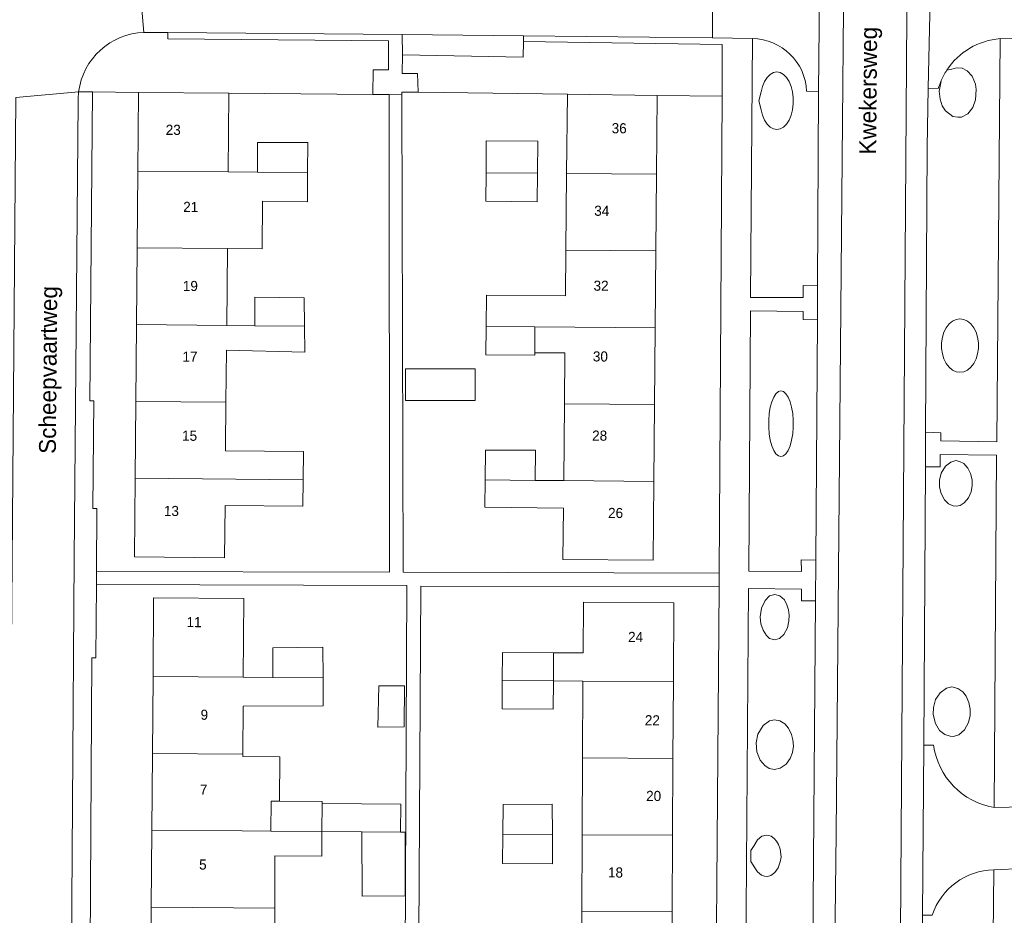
# Model space of a CAD drawing. Header units: metres. Extents: x 151448 to 154749, y 463108 to 465296.
# Tile 313 of 449: x 154382 to 154455, y 463867 to 463933. Entities that reach past the tile are written whole.
import ezdxf
from ezdxf.enums import TextEntityAlignment as Align

# ---------------------------------------------------------------- set-up
doc = ezdxf.new("R2010")
doc.units = ezdxf.units.M
for name, color, linetype, lineweight in [('B-PV-GR-BEPLANTING_CULTUUR_BODEMBEDEKKER-GV', 253, 'Continuous', 9), ('B-PV-OG-BEBOUWING-GV', 1, 'Continuous', 9), ('B-PV-OG-BEBOUWING-T18', 2, 'Continuous', 9), ('B-PV-OG-TERREIN_BEGROEID-GV', 253, 'Continuous', 9), ('B-PV-OG-TERREIN_ERF-GV', 253, 'Continuous', 9), ('B-PV-OG-TOPOGRAFIE-T18', 2, 'Continuous', 9), ('B-PV-VH-GESLOTENVERHARDING_ASFALT-GV', 253, 'Continuous', 9), ('B-PV-VH-OPENVERHARDING_BETONSTRAATSTEEN-GV', 253, 'Continuous', 9), ('B-PV-VH-OPENVERHARDING_TEGEL-GV', 253, 'Continuous', 9)]:
    doc.layers.add(name, color=color, linetype=linetype, lineweight=lineweight)
doc.styles.add('Drong', font='txt', dxfattribs={"height": 1.8})

msp = doc.modelspace()

# ---------------------------------------------------------------- linework, layer by layer
at = {"layer": 'B-PV-GR-BEPLANTING_CULTUUR_BODEMBEDEKKER-GV'}
msp.add_lwpolyline([(154391.013, 463932.052, 0.368727), (154386.169, 463927.648)], format="xyb", dxfattribs=at)
at = {"layer": 'B-PV-GR-BEPLANTING_CULTUUR_BODEMBEDEKKER-GV', "flags": 128}
for points in [[(154390.621, 463927.607), (154397.306, 463927.546), (154408, 463927.448), (154408.028, 463929.284), (154409.144, 463929.284), (154409.145, 463931.433), (154392.786, 463931.576), (154392.789, 463932.037), (154391.013, 463932.052)], [(154386.169, 463927.648), (154387.186, 463927.639), (154390.621, 463927.607)]]:
    msp.add_lwpolyline(points, dxfattribs=at)
msp.add_lwpolyline([(154419.159, 463931.389), (154419.132, 463930.217), (154410.181, 463930.383), (154410.158, 463928.997), (154411.299, 463929.011), (154411.35, 463927.615), (154422.421, 463927.467), (154429.087, 463927.378), (154433.895, 463927.314), (154433.906, 463931.159)], close=True, dxfattribs=at)
at = {"layer": 'B-PV-OG-BEBOUWING-GV', "flags": 128}
for points in [[(154397.306, 463927.546), (154390.621, 463927.607), (154390.567, 463921.772), (154397.253, 463921.71)], [(154429.037, 463921.54), (154429.087, 463927.378), (154422.421, 463927.467), (154422.366, 463921.597)], [(154403.156, 463921.656), (154403.17, 463923.885), (154399.441, 463923.886), (154399.44, 463921.69)], [(154420.195, 463921.615), (154420.219, 463923.985), (154416.411, 463924.023), (154416.387, 463921.648)], [(154390.567, 463921.772), (154390.515, 463916.072), (154397.201, 463916.011), (154399.785, 463915.987), (154399.818, 463919.534), (154403.142, 463919.48), (154403.156, 463921.656), (154399.44, 463921.69), (154397.253, 463921.71)], [(154420.195, 463921.615), (154416.387, 463921.648), (154416.367, 463919.528), (154420.174, 463919.49)], [(154422.366, 463921.597), (154422.312, 463915.897), (154428.988, 463915.84), (154429.037, 463921.54)], [(154397.15, 463910.311), (154397.201, 463916.011), (154390.515, 463916.072), (154390.463, 463910.372)], [(154422.28, 463912.503), (154416.419, 463912.559), (154416.39, 463910.247), (154420.012, 463910.216), (154428.939, 463910.14), (154428.988, 463915.84), (154422.312, 463915.897)], [(154402.93, 463910.258), (154402.91, 463912.355), (154399.238, 463912.403), (154399.238, 463910.292)], [(154397.133, 463908.468), (154402.948, 463908.342), (154402.93, 463910.258), (154399.238, 463910.292), (154397.15, 463910.311), (154390.463, 463910.372), (154390.41, 463904.672), (154397.098, 463904.611)], [(154420.012, 463910.216), (154416.39, 463910.247), (154416.364, 463908.127), (154420.012, 463908.099), (154420.012, 463908.289)], [(154422.241, 463908.286), (154422.205, 463904.497), (154428.891, 463904.44), (154428.939, 463910.14), (154420.012, 463910.216), (154420.012, 463908.289)], [(154410.411, 463907.083), (154410.411, 463904.742), (154415.572, 463904.741), (154415.573, 463907.083)], [(154397.098, 463904.611), (154390.41, 463904.672), (154390.358, 463898.973), (154402.818, 463898.858), (154402.841, 463900.958), (154397.066, 463901.009), (154397.068, 463901.226)], [(154422.205, 463904.497), (154422.152, 463898.798), (154428.842, 463898.74), (154428.891, 463904.44)], [(154420.037, 463898.816), (154420.056, 463901.066), (154416.353, 463901.066), (154416.331, 463898.848)], [(154402.798, 463896.893), (154402.818, 463898.858), (154390.358, 463898.973), (154390.304, 463893.137), (154396.994, 463893.076), (154397.029, 463896.945)], [(154422.133, 463896.765), (154422.097, 463892.959), (154428.792, 463892.902), (154428.842, 463898.74), (154422.152, 463898.798), (154420.037, 463898.816), (154416.331, 463898.848), (154416.311, 463896.823)], [(154398.383, 463884.205), (154398.429, 463890.06), (154391.732, 463890.112), (154391.686, 463884.258)], [(154421.404, 463886.034), (154421.392, 463883.942), (154423.578, 463883.93), (154430.285, 463883.893), (154430.317, 463889.737), (154423.607, 463889.774), (154423.588, 463886.022)], [(154404.305, 463884.158), (154404.279, 463886.432), (154400.577, 463886.405), (154400.575, 463884.188)], [(154421.392, 463883.942), (154421.404, 463886.034), (154417.604, 463886.055), (154417.592, 463883.963)], [(154398.367, 463882.055), (154404.319, 463882.093), (154404.305, 463884.158), (154400.575, 463884.188), (154398.383, 463884.205), (154391.686, 463884.258), (154391.641, 463878.558), (154398.339, 463878.505)], [(154410.347, 463883.578), (154408.428, 463883.578), (154408.36, 463880.51), (154410.32, 463880.524)], [(154421.381, 463881.85), (154421.392, 463883.942), (154417.592, 463883.963), (154417.581, 463881.871)], [(154423.578, 463883.93), (154423.55, 463878.23), (154430.254, 463878.193), (154430.285, 463883.893)], [(154398.295, 463872.805), (154400.424, 463872.789), (154400.442, 463875.02), (154401.062, 463875.015), (154401.088, 463878.298), (154398.338, 463878.319), (154398.339, 463878.505), (154391.641, 463878.558), (154391.597, 463872.858)], [(154430.254, 463878.193), (154423.55, 463878.23), (154423.522, 463872.53), (154430.222, 463872.493)], [(154400.424, 463872.789), (154404.221, 463872.759), (154404.238, 463874.851), (154404.239, 463874.99), (154401.062, 463875.015), (154400.442, 463875.02)], [(154410.055, 463872.718), (154410.072, 463874.803), (154404.238, 463874.851), (154404.221, 463872.759), (154407.174, 463872.737)], [(154417.627, 463872.562), (154421.315, 463872.542), (154421.302, 463874.803), (154417.653, 463874.777)], [(154400.424, 463872.789), (154398.295, 463872.805), (154391.597, 463872.858), (154391.552, 463867.158), (154400.715, 463867.086), (154400.727, 463870.972), (154404.207, 463870.945), (154404.221, 463872.759)], [(154410.399, 463867.985), (154410.38, 463872.716), (154410.055, 463872.718), (154407.174, 463872.737), (154407.193, 463867.972)], [(154421.315, 463872.542), (154417.627, 463872.562), (154417.612, 463870.385), (154421.328, 463870.371)], [(154423.522, 463872.53), (154423.494, 463866.83), (154430.191, 463866.793), (154430.222, 463872.493)], [(154391.552, 463867.158), (154391.507, 463861.458), (154404.051, 463861.36), (154408.404, 463861.325), (154408.427, 463863.279), (154408.372, 463863.28), (154404.204, 463863.47), (154400.704, 463863.511), (154400.715, 463867.086)], [(154423.466, 463861.13), (154430.16, 463861.093), (154430.191, 463866.793), (154423.494, 463866.83)]]:
    msp.add_lwpolyline(points, close=True, dxfattribs=at)
at = {"layer": 'B-PV-OG-TERREIN_BEGROEID-GV', "flags": 128}
for points in [[(154436.148, 463931.601), (154436.003, 463912.378), (154439.916, 463912.376), (154439.909, 463913.268), (154440.977, 463913.258), (154441.045, 463927.67)], [(154449.937, 463927.895), (154449.182, 463927.914), (154449.106, 463923.545), (154448.997, 463902.399), (154450.125, 463902.354), (154450.116, 463901.754), (154454.281, 463901.687), (154454.525, 463931.594)], [(154450.568, 463929.252), (154450.931, 463929.338), (154451.299, 463929.425), (154451.701, 463929.396), (154452.087, 463929.194), (154452.451, 463928.806), (154452.693, 463928.216), (154452.736, 463927.82), (154452.706, 463927.053), (154452.489, 463926.475), (154452.134, 463926.026), (154451.654, 463925.77), (154451.39, 463925.778), (154451.008, 463925.823), (154450.467, 463926.228), (154450.22, 463926.611), (154450.082, 463927.102), (154450.013, 463927.696), (154450.125, 463928.311), (154450.159, 463928.498)], [(154450.159, 463928.498), (154450.125, 463928.311), (154450.013, 463927.696), (154450.082, 463927.102), (154450.22, 463926.611), (154450.467, 463926.228), (154451.008, 463925.823), (154451.39, 463925.778), (154451.654, 463925.77), (154452.134, 463926.026), (154452.489, 463926.475), (154452.706, 463927.053), (154452.736, 463927.82), (154452.693, 463928.216), (154452.451, 463928.806), (154452.087, 463929.194), (154451.701, 463929.396), (154451.299, 463929.425), (154450.931, 463929.338), (154450.568, 463929.252)], [(154441.045, 463927.67), (154440.172, 463927.705)], [(154454.07, 463874.549), (154454.245, 463900.685), (154450.087, 463900.739), (154450.078, 463899.822), (154448.978, 463899.83), (154448.856, 463879.173), (154449.588, 463879.179)], [(154449.491, 463866.561), (154448.768, 463866.556), (154448.6, 463846.056), (154449.941, 463846.054), (154449.943, 463845.344), (154453.813, 463845.358), (154454.044, 463869.927)]]:
    msp.add_lwpolyline(points, dxfattribs=at)
at = {"layer": 'B-PV-OG-TERREIN_BEGROEID-GV'}
for points in [[(154440.172, 463927.705, 0.396467), (154436.148, 463931.601)], [(154454.525, 463931.594, 0.232553), (154450.568, 463929.252)], [(154450.568, 463929.252, 0.041772), (154450.159, 463928.498)], [(154450.159, 463928.498, 0.030051), (154449.937, 463927.895)], [(154449.588, 463879.179, 0.328357), (154454.07, 463874.549)], [(154454.044, 463869.927, 0.315825), (154449.491, 463866.561)]]:
    msp.add_lwpolyline(points, format="xyb", dxfattribs=at)
at = {"layer": 'B-PV-OG-TERREIN_BEGROEID-GV', "flags": 128}
for points in [[(154437.054, 463928.412), (154436.904, 463928.05), (154436.8, 463927.642), (154436.632, 463926.983), (154436.8, 463926.322), (154436.904, 463925.913), (154437.054, 463925.552), (154437.243, 463925.253), (154437.464, 463925.03), (154437.707, 463924.892), (154437.961, 463924.845), (154438.215, 463924.892), (154438.458, 463925.03), (154438.679, 463925.253), (154438.868, 463925.552), (154439.018, 463925.914), (154439.122, 463926.322), (154439.175, 463926.759), (154439.175, 463927.205), (154439.122, 463927.642), (154439.018, 463928.051), (154438.868, 463928.412), (154438.679, 463928.711), (154438.458, 463928.934), (154438.215, 463929.072), (154437.961, 463929.119), (154437.707, 463929.072), (154437.464, 463928.934), (154437.243, 463928.711)], [(154437.054, 463928.412), (154437.243, 463928.711), (154437.464, 463928.934), (154437.707, 463929.072), (154437.961, 463929.119), (154438.215, 463929.072), (154438.458, 463928.934), (154438.679, 463928.711), (154438.868, 463928.412), (154439.018, 463928.051), (154439.122, 463927.642), (154439.175, 463927.205), (154439.175, 463926.759), (154439.122, 463926.322), (154439.018, 463925.914), (154438.868, 463925.552), (154438.679, 463925.253), (154438.458, 463925.03), (154438.215, 463924.892), (154437.961, 463924.845), (154437.707, 463924.892), (154437.464, 463925.03), (154437.243, 463925.253), (154437.054, 463925.552), (154436.904, 463925.913), (154436.8, 463926.322), (154436.632, 463926.983), (154436.8, 463927.642), (154436.904, 463928.05)], [(154440.86, 463892.908), (154440.972, 463910.72), (154439.915, 463910.757), (154439.925, 463911.344), (154436.003, 463911.39), (154435.894, 463892.09), (154439.779, 463892.051), (154439.776, 463892.932)], [(154451.545, 463910.803), (154451.259, 463910.76), (154450.986, 463910.631), (154450.737, 463910.424), (154450.524, 463910.147), (154450.355, 463909.811), (154450.238, 463909.432), (154450.179, 463909.026), (154450.179, 463908.612), (154450.238, 463908.206), (154450.355, 463907.827), (154450.524, 463907.491), (154450.737, 463907.214), (154450.986, 463907.007), (154451.259, 463906.878), (154451.545, 463906.835), (154451.831, 463906.878), (154452.104, 463907.007), (154452.353, 463907.214), (154452.566, 463907.491), (154452.735, 463907.827), (154452.852, 463908.206), (154452.911, 463908.612), (154452.911, 463909.026), (154452.852, 463909.432), (154452.735, 463909.811), (154452.566, 463910.147), (154452.353, 463910.424), (154452.104, 463910.631), (154451.831, 463910.76)], [(154451.545, 463910.803), (154451.831, 463910.76), (154452.104, 463910.631), (154452.353, 463910.424), (154452.566, 463910.147), (154452.735, 463909.811), (154452.852, 463909.432), (154452.911, 463909.026), (154452.911, 463908.612), (154452.852, 463908.206), (154452.735, 463907.827), (154452.566, 463907.491), (154452.353, 463907.214), (154452.104, 463907.007), (154451.831, 463906.878), (154451.545, 463906.835), (154451.259, 463906.878), (154450.986, 463907.007), (154450.737, 463907.214), (154450.524, 463907.491), (154450.355, 463907.827), (154450.238, 463908.206), (154450.179, 463908.612), (154450.179, 463909.026), (154450.238, 463909.432), (154450.355, 463909.811), (154450.524, 463910.147), (154450.737, 463910.424), (154450.986, 463910.631), (154451.259, 463910.76)], [(154437.473, 463901.799), (154437.585, 463901.386), (154437.728, 463901.044), (154437.893, 463900.789), (154438.076, 463900.631), (154438.266, 463900.578), (154438.456, 463900.631), (154438.639, 463900.789), (154438.804, 463901.044), (154438.947, 463901.386), (154439.059, 463901.799), (154439.137, 463902.265), (154439.177, 463902.765), (154439.177, 463903.275), (154439.137, 463903.775), (154439.059, 463904.241), (154438.947, 463904.654), (154438.804, 463904.996), (154438.639, 463905.251), (154438.456, 463905.409), (154438.266, 463905.462), (154438.076, 463905.409), (154437.893, 463905.251), (154437.728, 463904.996), (154437.585, 463904.654), (154437.473, 463904.241), (154437.395, 463903.775), (154437.355, 463903.275), (154437.355, 463902.765), (154437.395, 463902.265)], [(154437.473, 463901.799), (154437.395, 463902.265), (154437.355, 463902.765), (154437.355, 463903.275), (154437.395, 463903.775), (154437.473, 463904.241), (154437.585, 463904.654), (154437.728, 463904.996), (154437.893, 463905.251), (154438.076, 463905.409), (154438.266, 463905.462), (154438.456, 463905.409), (154438.639, 463905.251), (154438.804, 463904.996), (154438.947, 463904.654), (154439.059, 463904.241), (154439.137, 463903.775), (154439.177, 463903.275), (154439.177, 463902.765), (154439.137, 463902.265), (154439.059, 463901.799), (154438.947, 463901.386), (154438.804, 463901.044), (154438.639, 463900.789), (154438.456, 463900.631), (154438.266, 463900.578), (154438.076, 463900.631), (154437.893, 463900.789), (154437.728, 463901.044), (154437.585, 463901.386)], [(154451.519, 463900.228), (154451.234, 463900.282), (154450.855, 463900.18), (154450.463, 463899.876), (154450.156, 463899.353), (154450.029, 463898.84), (154450.025, 463898.323), (154450.152, 463897.838), (154450.391, 463897.384), (154450.697, 463897.08), (154451.05, 463896.928), (154451.269, 463896.915), (154451.552, 463896.963), (154451.865, 463897.154), (154452.187, 463897.525), (154452.374, 463897.964), (154452.452, 463898.434), (154452.441, 463898.87), (154452.334, 463899.333), (154452.139, 463899.72), (154451.837, 463900.063)], [(154451.519, 463900.228), (154451.837, 463900.063), (154452.139, 463899.72), (154452.334, 463899.333), (154452.441, 463898.87), (154452.452, 463898.434), (154452.374, 463897.964), (154452.187, 463897.525), (154451.865, 463897.154), (154451.552, 463896.963), (154451.269, 463896.915), (154451.05, 463896.928), (154450.697, 463897.08), (154450.391, 463897.384), (154450.152, 463897.838), (154450.025, 463898.323), (154450.029, 463898.84), (154450.156, 463899.353), (154450.463, 463899.876), (154450.855, 463900.18), (154451.234, 463900.282)], [(154440.642, 463864.246), (154440.828, 463889.891), (154439.795, 463889.885), (154439.792, 463890.741), (154435.867, 463890.794), (154435.658, 463863.484), (154439.536, 463863.463), (154439.54, 463864.269)], [(154436.731, 463888.697), (154436.785, 463888.164), (154436.94, 463887.707), (154437.181, 463887.304), (154437.42, 463887.097), (154437.799, 463886.989), (154438.146, 463887.078), (154438.486, 463887.382), (154438.753, 463887.882), (154438.855, 463888.386), (154438.868, 463888.818), (154438.816, 463889.201), (154438.705, 463889.594), (154438.516, 463889.943), (154438.17, 463890.254), (154437.807, 463890.361), (154437.414, 463890.241), (154437.085, 463889.904), (154436.822, 463889.342), (154436.77, 463889.012)], [(154436.731, 463888.697), (154436.77, 463889.012), (154436.822, 463889.342), (154437.085, 463889.904), (154437.414, 463890.241), (154437.807, 463890.361), (154438.17, 463890.254), (154438.516, 463889.943), (154438.705, 463889.594), (154438.816, 463889.201), (154438.868, 463888.818), (154438.855, 463888.386), (154438.753, 463887.882), (154438.486, 463887.382), (154438.146, 463887.078), (154437.799, 463886.989), (154437.42, 463887.097), (154437.181, 463887.304), (154436.94, 463887.707), (154436.785, 463888.164)], [(154449.575, 463881.959), (154449.566, 463881.449), (154449.727, 463880.775), (154450.025, 463880.269), (154450.41, 463879.961), (154450.818, 463879.828), (154451.056, 463879.814), (154451.452, 463879.949), (154451.869, 463880.316), (154452.176, 463880.853), (154452.306, 463881.371), (154452.302, 463881.83), (154452.209, 463882.34), (154452.016, 463882.796), (154451.75, 463883.124), (154451.378, 463883.387), (154450.951, 463883.487), (154450.552, 463883.4), (154450.066, 463883.042), (154449.739, 463882.551)], [(154449.575, 463881.959), (154449.739, 463882.551), (154450.066, 463883.042), (154450.552, 463883.4), (154450.951, 463883.487), (154451.378, 463883.387), (154451.75, 463883.124), (154452.016, 463882.796), (154452.209, 463882.34), (154452.302, 463881.83), (154452.306, 463881.371), (154452.176, 463880.853), (154451.869, 463880.316), (154451.452, 463879.949), (154451.056, 463879.814), (154450.818, 463879.828), (154450.41, 463879.961), (154450.025, 463880.269), (154449.727, 463880.775), (154449.566, 463881.449)], [(154437.783, 463877.373), (154438.207, 463877.463), (154438.644, 463877.749), (154438.954, 463878.174), (154439.123, 463878.638), (154439.194, 463879.109), (154439.156, 463879.557), (154439.057, 463879.967), (154438.813, 463880.442), (154438.559, 463880.758), (154438.182, 463880.977), (154437.798, 463881.04), (154437.407, 463880.965), (154436.937, 463880.622), (154436.559, 463879.982), (154436.428, 463879.35), (154436.475, 463878.676), (154436.73, 463878.065), (154437.078, 463877.674), (154437.397, 463877.448)], [(154437.783, 463877.373), (154437.397, 463877.448), (154437.078, 463877.674), (154436.73, 463878.065), (154436.475, 463878.676), (154436.428, 463879.35), (154436.559, 463879.982), (154436.937, 463880.622), (154437.407, 463880.965), (154437.798, 463881.04), (154438.182, 463880.977), (154438.559, 463880.758), (154438.813, 463880.442), (154439.057, 463879.967), (154439.156, 463879.557), (154439.194, 463879.109), (154439.123, 463878.638), (154438.954, 463878.174), (154438.644, 463877.749), (154438.207, 463877.463)], [(154436.029, 463870.534), (154436.325, 463870.081), (154436.527, 463869.772), (154436.819, 463869.531), (154437.04, 463869.46), (154437.257, 463869.437), (154437.511, 463869.504), (154437.812, 463869.715), (154438.053, 463870.058), (154438.217, 463870.506), (154438.272, 463870.86), (154438.268, 463871.094), (154438.211, 463871.456), (154438.095, 463871.795), (154437.947, 463872.046), (154437.774, 463872.253), (154437.549, 463872.412), (154437.357, 463872.473), (154437.192, 463872.502), (154436.857, 463872.416), (154436.527, 463872.148), (154436.268, 463871.73), (154436.037, 463871.357)], [(154436.037, 463871.357), (154436.268, 463871.73), (154436.527, 463872.148), (154436.857, 463872.416), (154437.192, 463872.502), (154437.357, 463872.473), (154437.549, 463872.412), (154437.774, 463872.253), (154437.947, 463872.046), (154438.095, 463871.795), (154438.211, 463871.456), (154438.268, 463871.094), (154438.272, 463870.86), (154438.217, 463870.506), (154438.053, 463870.058), (154437.812, 463869.715), (154437.511, 463869.504), (154437.257, 463869.437), (154437.04, 463869.46), (154436.819, 463869.531), (154436.527, 463869.772), (154436.325, 463870.081), (154436.029, 463870.534)]]:
    msp.add_lwpolyline(points, close=True, dxfattribs=at)
at = {"layer": 'B-PV-OG-TERREIN_ERF-GV', "flags": 128}
for points in [[(154402.818, 463898.858), (154402.798, 463896.893), (154397.029, 463896.945), (154396.994, 463893.076), (154390.304, 463893.137), (154390.358, 463898.973), (154390.41, 463904.672), (154390.463, 463910.372), (154390.515, 463916.072), (154390.567, 463921.772), (154390.621, 463927.607), (154387.186, 463927.639), (154386.99, 463904.72), (154387.29, 463904.718), (154387.231, 463896.73), (154387.531, 463896.728), (154387.503, 463892.06), (154409.231, 463892.009), (154409.192, 463927.437), (154408, 463927.448), (154397.306, 463927.546), (154397.253, 463921.71), (154399.44, 463921.69), (154399.441, 463923.886), (154403.17, 463923.885), (154403.156, 463921.656), (154403.142, 463919.48), (154399.818, 463919.534), (154399.785, 463915.987), (154397.201, 463916.011), (154397.15, 463910.311), (154399.238, 463910.292), (154399.238, 463912.403), (154402.91, 463912.355), (154402.93, 463910.258), (154402.948, 463908.342), (154397.133, 463908.468), (154397.098, 463904.611), (154397.068, 463901.226), (154397.066, 463901.009), (154402.841, 463900.958)], [(154429.087, 463927.378), (154429.037, 463921.54), (154428.988, 463915.84), (154428.939, 463910.14), (154428.891, 463904.44), (154428.842, 463898.74), (154428.792, 463892.902), (154422.097, 463892.959), (154422.133, 463896.765), (154416.311, 463896.823), (154416.331, 463898.848), (154416.353, 463901.066), (154420.056, 463901.066), (154420.037, 463898.816), (154422.152, 463898.798), (154422.205, 463904.497), (154422.241, 463908.286), (154420.012, 463908.289), (154420.012, 463908.099), (154416.364, 463908.127), (154416.39, 463910.247), (154416.419, 463912.559), (154422.28, 463912.503), (154422.312, 463915.897), (154422.366, 463921.597), (154422.421, 463927.467), (154411.35, 463927.615), (154410.136, 463927.631), (154410.136, 463927.428), (154410.248, 463892.006), (154433.678, 463891.927), (154433.895, 463927.314)], [(154416.387, 463921.648), (154416.411, 463924.023), (154420.219, 463923.985), (154420.195, 463921.615), (154420.174, 463919.49), (154416.367, 463919.528)], [(154410.411, 463907.083), (154415.573, 463907.083), (154415.572, 463904.741), (154410.411, 463904.742)], [(154410.347, 463883.578), (154410.32, 463880.524), (154408.36, 463880.51), (154408.428, 463883.578)], [(154421.315, 463872.542), (154421.328, 463870.371), (154417.612, 463870.385), (154417.627, 463872.562), (154417.653, 463874.777), (154421.302, 463874.803)]]:
    msp.add_lwpolyline(points, close=True, dxfattribs=at)
for points in [[(154410.312, 463846.885), (154410.515, 463891.01), (154387.498, 463891.087), (154387.441, 463885.648), (154387.141, 463885.651), (154386.971, 463855.639)], [(154433.301, 463843.832), (154433.681, 463890.926), (154411.558, 463890.971), (154411.287, 463843.498)], [(154391.507, 463861.458), (154391.552, 463867.158), (154391.597, 463872.858), (154391.641, 463878.558), (154391.686, 463884.258), (154391.732, 463890.112), (154398.429, 463890.06), (154398.383, 463884.205), (154400.575, 463884.188), (154400.577, 463886.405), (154404.279, 463886.432), (154404.305, 463884.158), (154404.319, 463882.093), (154398.367, 463882.055), (154398.339, 463878.505), (154398.338, 463878.319), (154401.088, 463878.298), (154401.062, 463875.015), (154404.239, 463874.99), (154404.238, 463874.851), (154410.072, 463874.803), (154410.055, 463872.718), (154410.38, 463872.716), (154410.399, 463867.985), (154407.193, 463867.972), (154407.174, 463872.737), (154404.221, 463872.759), (154404.207, 463870.945), (154400.727, 463870.972), (154400.715, 463867.086), (154400.704, 463863.511)], [(154423.466, 463861.13), (154423.494, 463866.83), (154423.522, 463872.53), (154423.55, 463878.23), (154423.578, 463883.93), (154421.392, 463883.942), (154421.381, 463881.85), (154417.581, 463881.871), (154417.592, 463883.963), (154417.604, 463886.055), (154421.404, 463886.034), (154423.588, 463886.022), (154423.607, 463889.774), (154430.317, 463889.737), (154430.285, 463883.893), (154430.254, 463878.193), (154430.222, 463872.493), (154430.191, 463866.793), (154430.16, 463861.093)]]:
    msp.add_lwpolyline(points, dxfattribs=at)
at = {"layer": 'B-PV-VH-GESLOTENVERHARDING_ASFALT-GV', "flags": 128}
for points in [[(154441.636, 463987.733), (154441.181, 463939.787), (154441.045, 463927.67), (154440.977, 463913.258), (154440.972, 463910.72)], [(154448.688, 463810.61), (154448.668, 463812.533), (154448.586, 463824.126), (154448.596, 463843.522), (154448.6, 463846.056), (154448.768, 463866.556), (154448.856, 463879.173), (154448.978, 463899.83), (154448.997, 463902.399), (154449.106, 463923.545), (154449.182, 463927.914), (154449.463, 463940.02), (154449.762, 463987.401)], [(154441.015, 463812.459), (154441.466, 463818.543), (154441.799, 463824.578), (154442.366, 463872.646), (154443.377, 463986.576)], [(154443.377, 463986.576), (154442.366, 463872.646), (154441.799, 463824.578), (154441.466, 463818.543), (154441.015, 463812.459)], [(154447.966, 463986.814), (154447.173, 463872.673), (154446.791, 463813.103)], [(154446.791, 463813.103), (154447.173, 463872.673), (154447.966, 463986.814)], [(154391.013, 463932.052), (154390.601, 463936.64)], [(154386.169, 463927.648), (154381.514, 463927.223), (154381.142, 463880.297)], [(154381.514, 463927.223), (154386.169, 463927.648)], [(154385.581, 463856.578), (154385.832, 463893.006), (154386.13, 463926.927)], [(154440.972, 463910.72), (154440.86, 463892.908), (154440.828, 463889.891), (154440.642, 463864.246), (154440.615, 463862.409), (154440.32, 463831.204), (154440.242, 463828.197)]]:
    msp.add_lwpolyline(points, dxfattribs=at)
msp.add_lwpolyline([(154419.23, 463936.473), (154409.847, 463936.528), (154395.448, 463936.611), (154390.601, 463936.64), (154391.013, 463932.052), (154392.789, 463932.037), (154410.178, 463931.893), (154419.169, 463931.812), (154433.193, 463931.662), (154433.202, 463936.216), (154429.079, 463936.268), (154420.324, 463936.467)], close=True, dxfattribs=at)
at = {"layer": 'B-PV-VH-GESLOTENVERHARDING_ASFALT-GV'}
for points in [[(154386.169, 463927.648, -0.368727), (154391.013, 463932.052)], [(154386.13, 463926.927, -0.037414), (154386.169, 463927.648)]]:
    msp.add_lwpolyline(points, format="xyb", dxfattribs=at)
at = {"layer": 'B-PV-VH-OPENVERHARDING_BETONSTRAATSTEEN-GV', "flags": 128}
for points in [[(154440.172, 463927.705), (154441.045, 463927.67), (154441.181, 463939.787), (154440.417, 463939.793), (154440.416, 463939.653), (154439.36, 463938.098)], [(154450.217, 463939.988), (154449.463, 463940.02), (154449.182, 463927.914), (154449.937, 463927.895)], [(154436.197, 463936.191), (154433.202, 463936.216), (154433.193, 463931.662), (154436.148, 463931.601)], [(154454.525, 463931.594), (154456.742, 463931.551), (154458.621, 463931.536), (154459.326, 463931.531), (154460.846, 463931.519), (154460.911, 463936.053), (154460.168, 463936.067), (154457.967, 463936.051), (154454.67, 463936.063)], [(154449.588, 463879.179), (154448.856, 463879.173), (154448.768, 463866.556)], [(154454.044, 463869.927), (154456.26, 463870.02), (154457.604, 463870.076), (154457.439, 463874.615), (154456.298, 463874.584), (154454.07, 463874.549)], [(154448.768, 463866.556), (154449.491, 463866.561)]]:
    msp.add_lwpolyline(points, dxfattribs=at)
msp.add_lwpolyline([(154410.181, 463930.383), (154419.132, 463930.217), (154419.159, 463931.389), (154419.169, 463931.812), (154410.178, 463931.893)], close=True, dxfattribs=at)
at = {"layer": 'B-PV-VH-OPENVERHARDING_BETONSTRAATSTEEN-GV'}
for points in [[(154436.148, 463931.601, -0.396467), (154440.172, 463927.705)], [(154450.568, 463929.252, -0.232553), (154454.525, 463931.594)], [(154450.159, 463928.498, -0.041772), (154450.568, 463929.252)], [(154449.937, 463927.895, -0.030051), (154450.159, 463928.498)], [(154454.07, 463874.549, -0.328357), (154449.588, 463879.179)], [(154449.491, 463866.561, -0.315825), (154454.044, 463869.927)]]:
    msp.add_lwpolyline(points, format="xyb", dxfattribs=at)
at = {"layer": 'B-PV-VH-OPENVERHARDING_TEGEL-GV', "flags": 128}
for points in [[(154408, 463927.448), (154409.192, 463927.437), (154410.136, 463927.428), (154410.136, 463927.631), (154411.35, 463927.615), (154411.299, 463929.011), (154410.158, 463928.997), (154410.181, 463930.383), (154410.178, 463931.893), (154392.789, 463932.037), (154392.786, 463931.576), (154409.145, 463931.433), (154409.144, 463929.284), (154408.028, 463929.284)], [(154456.691, 463925.055), (154456.742, 463931.551), (154454.525, 463931.594), (154454.281, 463901.687), (154450.116, 463901.754), (154450.125, 463902.354), (154448.997, 463902.399), (154448.978, 463899.83), (154450.078, 463899.822), (154450.087, 463900.739), (154454.245, 463900.685), (154454.07, 463874.549), (154456.298, 463874.584), (154456.339, 463879.862)], [(154407.575, 463845.398), (154409.431, 463843.276), (154409.386, 463839.533), (154411.655, 463838.293), (154411.587, 463843.496), (154411.287, 463843.498), (154411.558, 463890.971), (154433.681, 463890.926), (154433.678, 463891.927), (154410.248, 463892.006), (154410.136, 463927.428), (154409.192, 463927.437), (154409.231, 463892.009), (154387.503, 463892.06), (154387.498, 463891.087), (154410.515, 463891.01), (154410.312, 463846.885)], [(154456.257, 463869.581), (154456.26, 463870.02), (154454.044, 463869.927), (154453.813, 463845.358), (154449.943, 463845.344), (154449.941, 463846.054), (154448.6, 463846.056), (154448.596, 463843.522), (154449.947, 463843.517), (154449.925, 463844.373), (154453.821, 463844.369), (154453.704, 463822.091), (154453.691, 463821.96), (154455.896, 463821.77), (154455.897, 463821.887), (154456.243, 463867.778)]]:
    msp.add_lwpolyline(points, close=True, dxfattribs=at)
for points in [[(154435.658, 463863.484), (154435.867, 463890.794), (154439.792, 463890.741), (154439.795, 463889.885), (154440.828, 463889.891), (154440.86, 463892.908), (154439.776, 463892.932), (154439.779, 463892.051), (154435.894, 463892.09), (154436.003, 463911.39), (154439.925, 463911.344), (154439.915, 463910.757), (154440.972, 463910.72), (154440.977, 463913.258), (154439.909, 463913.268), (154439.916, 463912.376), (154436.003, 463912.378), (154436.148, 463931.601), (154433.193, 463931.662), (154419.169, 463931.812), (154419.159, 463931.389), (154433.906, 463931.159), (154433.895, 463927.314), (154433.678, 463891.927), (154433.681, 463890.926), (154433.301, 463843.832)], [(154386.147, 463855.645), (154386.971, 463855.639), (154387.141, 463885.651), (154387.441, 463885.648), (154387.498, 463891.087), (154387.503, 463892.06), (154387.531, 463896.728), (154387.231, 463896.73), (154387.29, 463904.718), (154386.99, 463904.72), (154387.186, 463927.639), (154386.169, 463927.648)], [(154386.13, 463926.927), (154385.832, 463893.006), (154385.581, 463856.578)]]:
    msp.add_lwpolyline(points, dxfattribs=at)
at = {"layer": 'B-PV-VH-OPENVERHARDING_TEGEL-GV'}
msp.add_lwpolyline([(154386.169, 463927.648, 0.037414), (154386.13, 463926.927)], format="xyb", dxfattribs=at)

# ---------------------------------------------------------------- texts
at = {"layer": 'B-PV-OG-BEBOUWING-T18', "style": 'Drong'}
for s, rotation, p in [('23', 359.7, (154393.188, 463924.829)), ('36', 359.5, (154426.267, 463924.946)), ('21', 359.7, (154394.484, 463919.115)), ('34', 359.5, (154424.974, 463918.821)), ('19', 359.7, (154394.456, 463913.245)), ('32', 359.5, (154424.922, 463913.261)), ('17', 359.7, (154394.43, 463907.996)), ('30', 359.5, (154424.873, 463908.014)), ('15', 359.7, (154394.402, 463902.125)), ('28', 359.5, (154424.818, 463902.139)), ('13', 359.7, (154393.052, 463896.551)), ('26', 359.5, (154426, 463896.399)), ('11', 359.7, (154394.73, 463888.302)), ('24', 359.6, (154427.484, 463887.205)), ('9', 359.4, (154395.495, 463881.431)), ('22', 359.4, (154428.727, 463881.023)), ('7', 359.4, (154395.441, 463875.872)), ('20', 359.4, (154428.822, 463875.405)), ('5', 359.4, (154395.385, 463870.312)), ('18', 359.4, (154425.993, 463869.728))]:
    msp.add_text(s, height=0.75, rotation=rotation, dxfattribs=at).set_placement(p, align=Align.MIDDLE)
at = {"layer": 'B-PV-OG-TOPOGRAFIE-T18', "style": 'Drong'}
for s, p in [('Kwekersweg', (154444.892, 463927.729)), ('Scheepvaartweg', (154384.063, 463907.012))]:
    msp.add_text(s, height=1.25, rotation=89.5, dxfattribs=at).set_placement(p, align=Align.MIDDLE)

doc.saveas('drawing.dxf')
